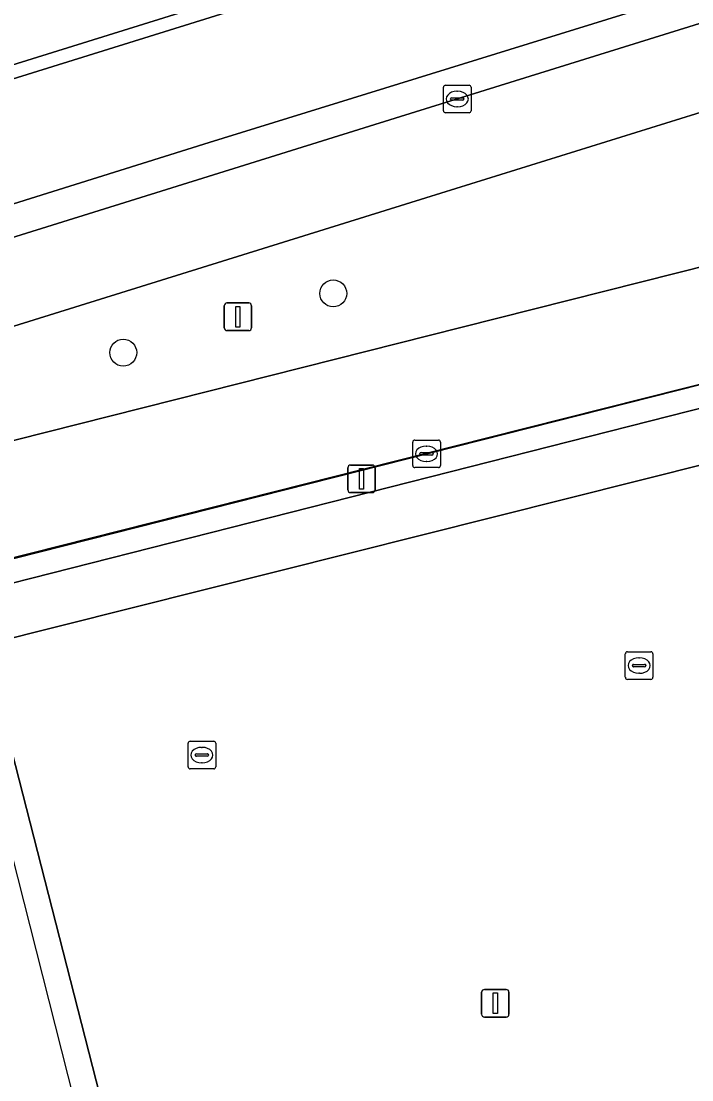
# Model space of a CAD drawing. Extents: x 160806 to 161707, y 383696 to 384148.
# Drawn here: x 161005.97 to 161030.29, y 383753.98 to 383792.38 of the extents above; entities that cross this region are included whole.
import ezdxf

# ---------------------------------------------------------------- set-up
doc = ezdxf.new("R2010")
doc.units = 0
for name, color, linetype in [('IMGEO_Berm_groen', 7, 'Continuous'), ('IMGEO_Boom', 7, 'Continuous'), ('IMGEO_Dek', 7, 'Continuous'), ('IMGEO_Fietspad_open', 7, 'Continuous'), ('IMGEO_Groenvoorziening', 7, 'Continuous'), ('IMGEO_Kolk', 7, 'Continuous'), ('IMGEO_Lichtmast', 7, 'Continuous'), ('IMGEO_Muur', 7, 'Continuous'), ('IMGEO_Parkeervlak_gesloten', 7, 'Continuous'), ('IMGEO_Parkeervlak_open', 7, 'Continuous'), ('IMGEO_Rioolput', 7, 'Continuous'), ('IMGEO_Voetpad_gesloten', 7, 'Continuous'), ('IMGEO_Voetpad_open', 7, 'Continuous')]:
    doc.layers.add(name, color=color, linetype=linetype)

msp = doc.modelspace()

# ---------------------------------------------------------------- linework, layer by layer
at = {"layer": 'IMGEO_Berm_groen'}
msp.add_lwpolyline([(161019.729, 383788.913), (161049.506, 383798.192), (161050.285, 383798.436), (161049.357, 383799.265), (161036.436, 383795.305), (161012.779, 383787.972), (161000, 383783.977), (160984.412, 383779.104), (160968.351, 383774.113), (160967.332, 383773.795), (160957.725, 383770.797), (160956.274, 383770.344), (160948.254, 383767.825), (160948.598, 383766.747), (160956.559, 383769.228), (160958.007, 383769.679), (160967.617, 383772.674), (160968.627, 383772.989)], close=True, dxfattribs=at)
for points in [[(161040.229, 383792.065), (161020.639, 383785.965), (160969.362, 383769.998), (160968.372, 383769.69), (160966.401, 383769.076), (160966.901, 383767.371), (160968.836, 383767.86), (160969.826, 383768.11), (161021.959, 383781.273)], [(161021.959, 383781.273), (161041.412, 383786.184)]]:
    msp.add_lwpolyline(points, dxfattribs=at)
at = {"layer": 'IMGEO_Boom'}
for centre in [(161017.283, 383782.501), (161009.666, 383780.355)]:
    msp.add_circle(centre, 0.489, dxfattribs=at)
at = {"layer": 'IMGEO_Dek'}
msp.add_lwpolyline([(160983.265, 383705.961), (161017.778, 383707.453), (161017.526, 383714.059), (161017.47, 383715.97), (161042.245, 383716.936), (161047.689, 383726.041), (161047.527, 383726.542), (161047.162, 383727.994), (161034.181, 383780.096), (161003.066, 383772.21), (161015.684, 383722.436), (160997.975, 383721.941)], dxfattribs=at)
at = {"layer": 'IMGEO_Fietspad_open'}
for points in [[(161052.515, 383788.49), (161049.506, 383798.192), (161019.729, 383788.913), (160968.627, 383772.989), (160967.617, 383772.674), (160958.007, 383769.679), (160956.559, 383769.228), (160948.598, 383766.747), (160944.425, 383765.465)], [(160945.348, 383762.558), (160957.316, 383766.263), (160958.754, 383766.709), (160966.401, 383769.076), (160968.372, 383769.69), (160969.362, 383769.998), (161020.639, 383785.965), (161040.229, 383792.065)], [(161041.412, 383786.184), (161021.959, 383781.273), (160969.826, 383768.11), (160968.836, 383767.86), (160966.901, 383767.371), (160959.078, 383765.421), (160957.624, 383765.058), (160945.5, 383762.036)], [(160947.606, 383758.324), (160957.999, 383760.873), (160958.651, 383761.038), (160960.089, 383761.401), (160969.85, 383763.865), (160970.809, 383764.107), (160986.327, 383768.025), (161022.896, 383777.258), (161039.914, 383781.555), (161040.772, 383781.738)]]:
    msp.add_lwpolyline(points, dxfattribs=at)
at = {"layer": 'IMGEO_Groenvoorziening'}
for points in [[(160966.183, 383791.701), (160969.268, 383779.462), (161039.411, 383801.315), (161041.733, 383801.767)], [(161041.832, 383801.291), (161039.53, 383800.843), (160967.312, 383778.34), (160966.993, 383778.241), (160966.263, 383778.014), (160956.661, 383775.029), (160955.538, 383774.68), (160955.193, 383774.577), (160946.889, 383772.105), (160948.254, 383767.825), (160956.274, 383770.344), (160957.725, 383770.797), (160967.332, 383773.795), (160968.351, 383774.113), (160984.412, 383779.104), (161000, 383783.977), (161012.779, 383787.972)], [(161012.779, 383787.972), (161036.436, 383795.305), (161049.357, 383799.265)]]:
    msp.add_lwpolyline(points, dxfattribs=at)
at = {"layer": 'IMGEO_Kolk'}
for p, q in [((161021.282, 383789.127), (161021.282, 383789.979)), ((161021.357, 383790.053), (161022.209, 383790.053)), ((161021.77, 383789.833), (161021.795, 383789.833)), ((161022.283, 383789.979), (161022.283, 383789.127)), ((161021.541, 383789.547), (161021.541, 383789.559)), ((161021.979, 383789.51), (161021.581, 383789.51)), ((161021.584, 383789.596), (161021.982, 383789.596)), ((161022.025, 383789.559), (161022.025, 383789.547)), ((161022.209, 383789.053), (161021.357, 383789.053)), ((161021.793, 383789.273), (161021.768, 383789.273)), ((161020.169, 383776.258), (161020.169, 383777.11)), ((161020.244, 383777.184), (161021.096, 383777.184)), ((161021.17, 383777.11), (161021.17, 383776.258)), ((161020.428, 383776.678), (161020.428, 383776.69)), ((161020.471, 383776.727), (161020.869, 383776.727)), ((161020.657, 383776.964), (161020.682, 383776.964)), ((161020.912, 383776.69), (161020.912, 383776.678)), ((161020.866, 383776.641), (161020.468, 383776.641)), ((161020.68, 383776.404), (161020.655, 383776.404)), ((161021.096, 383776.184), (161020.244, 383776.184))]:
    msp.add_line(p, q, dxfattribs=at)
for points in [[(161021.282, 383789.127), (161021.282, 383789.979)], [(161021.357, 383790.053), (161022.209, 383790.053)], [(161022.283, 383789.979), (161022.283, 383789.127)], [(161022.209, 383789.053), (161021.357, 383789.053)], [(161020.169, 383776.258), (161020.169, 383777.11)], [(161020.244, 383777.184), (161021.096, 383777.184)], [(161021.17, 383777.11), (161021.17, 383776.258)], [(161021.096, 383776.184), (161020.244, 383776.184)]]:
    msp.add_lwpolyline(points, dxfattribs=at)
for centre, radius, start, end in [((161021.359, 383789.977), 0.0765, 91.552, 178.448), ((161021.359, 383789.977), 0.0765, 91.552, 178.448), ((161022.207, 383789.977), 0.0765, 1.552, 88.448), ((161022.207, 383789.977), 0.0765, 1.552, 88.448), ((161021.581, 383789.556), 0.0403, 85.8775, 175.7526), ((161021.578, 383789.546), 0.0366, 178.938, 274.7102), ((161021.982, 383789.553), 0.043, 264.8664, 352.4533), ((161021.986, 383789.558), 0.0386, 1.7309, 96.639), ((161021.359, 383789.129), 0.0765, 181.552, 268.448), ((161021.359, 383789.129), 0.0765, 181.552, 268.448), ((161022.207, 383789.129), 0.0765, 271.552, 358.448), ((161022.207, 383789.129), 0.0765, 271.552, 358.448), ((161020.246, 383777.108), 0.0765, 91.552, 178.448), ((161020.246, 383777.108), 0.0765, 91.552, 178.448), ((161021.094, 383777.108), 0.0765, 1.552, 88.448), ((161021.094, 383777.108), 0.0765, 1.552, 88.448), ((161020.468, 383776.687), 0.0403, 85.8775, 175.7526), ((161020.465, 383776.677), 0.0366, 178.938, 274.7102), ((161020.869, 383776.684), 0.043, 264.8664, 352.4533), ((161020.873, 383776.689), 0.0386, 1.7309, 96.639), ((161020.246, 383776.26), 0.0765, 181.552, 268.448), ((161020.246, 383776.26), 0.0765, 181.552, 268.448), ((161021.094, 383776.26), 0.0765, 271.552, 358.448), ((161021.094, 383776.26), 0.0765, 271.552, 358.448)]:
    msp.add_arc(centre, radius, start, end, dxfattribs=at)
for centre, major_axis, ratio, start_param, end_param in [((161021.769, 383789.553), (-0.387, 0.002), 0.722429, 4.712389, 7.853982), ((161021.794, 383789.553), (-0.39, 0.002), 0.717154, 1.570796, 4.712389), ((161020.656, 383776.684), (-0.387, 0.002), 0.722429, 4.712389, 7.853982), ((161020.681, 383776.684), (-0.39, 0.002), 0.717154, 1.570796, 4.712389)]:
    msp.add_ellipse(centre, major_axis=major_axis, ratio=ratio, start_param=start_param, end_param=end_param, dxfattribs=at)
at = {"layer": 'IMGEO_Lichtmast'}
for p, q in [((161013.329, 383781.255), (161013.329, 383782.055)), ((161013.329, 383782.055), (161013.329, 383781.255)), ((161013.429, 383782.155), (161014.219, 383782.155)), ((161014.219, 383782.155), (161013.429, 383782.155)), ((161014.319, 383782.055), (161014.319, 383781.255)), ((161014.319, 383781.255), (161014.319, 383782.055)), ((161014.219, 383781.155), (161013.429, 383781.155)), ((161013.429, 383781.155), (161014.219, 383781.155)), ((161017.912, 383776.276), (161018.702, 383776.276)), ((161018.702, 383776.276), (161017.912, 383776.276)), ((161017.812, 383775.376), (161017.812, 383776.176)), ((161017.812, 383776.176), (161017.812, 383775.376)), ((161018.802, 383776.176), (161018.802, 383775.376)), ((161018.802, 383775.376), (161018.802, 383776.176)), ((161018.702, 383775.276), (161017.912, 383775.276)), ((161017.912, 383775.276), (161018.702, 383775.276)), ((161022.667, 383756.355), (161022.667, 383757.155)), ((161022.667, 383757.155), (161022.667, 383756.355)), ((161022.767, 383757.255), (161023.557, 383757.255)), ((161023.557, 383757.255), (161022.767, 383757.255)), ((161023.657, 383757.155), (161023.657, 383756.355)), ((161023.657, 383756.355), (161023.657, 383757.155)), ((161023.557, 383756.255), (161022.767, 383756.255)), ((161022.767, 383756.255), (161023.557, 383756.255))]:
    msp.add_line(p, q, dxfattribs=at)
for points in [[(161013.749, 383782.03), (161013.899, 383782.03), (161013.899, 383781.28), (161013.749, 383781.28), (161013.749, 383782.03)], [(161018.232, 383776.151), (161018.382, 383776.151), (161018.382, 383775.401), (161018.232, 383775.401), (161018.232, 383776.151)], [(161023.087, 383757.13), (161023.237, 383757.13), (161023.237, 383756.38), (161023.087, 383756.38), (161023.087, 383757.13)]]:
    msp.add_lwpolyline(points, dxfattribs=at)
for centre, start, end in [((161013.429, 383782.055), 90, 180), ((161013.429, 383782.055), 90, 180), ((161014.219, 383782.055), 0, 90), ((161014.219, 383782.055), 360, 90), ((161013.429, 383781.255), 180, 270), ((161013.429, 383781.255), 180, 270), ((161014.219, 383781.255), 270, 0), ((161014.219, 383781.255), 270, 0), ((161017.912, 383776.176), 90, 180), ((161017.912, 383776.176), 90, 180), ((161018.702, 383776.176), 0, 90), ((161018.702, 383776.176), 360, 90), ((161017.912, 383775.376), 180, 270), ((161017.912, 383775.376), 180, 270), ((161018.702, 383775.376), 270, 0), ((161018.702, 383775.376), 270, 0), ((161022.767, 383757.155), 90, 180), ((161022.767, 383757.155), 90, 180), ((161023.557, 383757.155), 0, 90), ((161023.557, 383757.155), 360, 90), ((161022.767, 383756.355), 180, 270), ((161022.767, 383756.355), 180, 270), ((161023.557, 383756.355), 270, 0), ((161023.557, 383756.355), 270, 0)]:
    msp.add_arc(centre, 0.1, start, end, dxfattribs=at)
at = {"layer": 'IMGEO_Muur'}
for points in [[(161041.733, 383801.767), (161039.411, 383801.315), (160969.268, 383779.462), (160966.874, 383778.714), (160966.145, 383778.487), (160956.543, 383775.501), (160955.438, 383775.157), (160953.439, 383774.547), (160944.875, 383771.933), (160942.421, 383771.184)], [(160942.522, 383770.805), (160946.889, 383772.105), (160955.193, 383774.577), (160955.538, 383774.68), (160956.661, 383775.029), (160966.263, 383778.014), (160966.993, 383778.241), (160967.312, 383778.34), (161039.53, 383800.843)]]:
    msp.add_lwpolyline(points, dxfattribs=at)
at = {"layer": 'IMGEO_Parkeervlak_gesloten'}
msp.add_lwpolyline([(160983.71, 383715.431), (161017.446, 383716.817), (161041.226, 383717.794), (161046.335, 383726.393), (161033.086, 383778.968), (161004.152, 383771.617), (161016.514, 383723.323)], dxfattribs=at)
at = {"layer": 'IMGEO_Parkeervlak_open'}
msp.add_lwpolyline([(161038.442, 383765.854), (161038.564, 383765.352), (161038.689, 383764.85), (161049.098, 383767.348), (161047.482, 383774.374), (161041.771, 383773.018), (161040.404, 383778.741), (161035.404, 383777.485), (161036.7, 383772.368), (161036.047, 383772.229), (161035.365, 383772.085), (161034.135, 383777.166), (161033.628, 383777.039), (161004.728, 383769.776)], dxfattribs=at)
at = {"layer": 'IMGEO_Rioolput'}
for p, q in [((161027.878, 383768.578), (161027.878, 383769.43)), ((161027.953, 383769.504), (161028.805, 383769.504)), ((161028.879, 383769.43), (161028.879, 383768.578)), ((161028.137, 383768.998), (161028.137, 383769.01)), ((161028.18, 383769.047), (161028.578, 383769.047)), ((161028.366, 383769.284), (161028.391, 383769.284)), ((161028.621, 383769.01), (161028.621, 383768.998)), ((161028.575, 383768.961), (161028.177, 383768.961)), ((161028.389, 383768.724), (161028.364, 383768.724)), ((161028.805, 383768.504), (161027.953, 383768.504)), ((161012.02, 383765.332), (161012.02, 383766.184)), ((161012.095, 383766.258), (161012.947, 383766.258)), ((161012.508, 383766.038), (161012.533, 383766.038)), ((161013.021, 383766.184), (161013.021, 383765.332)), ((161012.279, 383765.752), (161012.279, 383765.764)), ((161012.717, 383765.715), (161012.319, 383765.715)), ((161012.322, 383765.801), (161012.72, 383765.801)), ((161012.763, 383765.764), (161012.763, 383765.752)), ((161012.947, 383765.258), (161012.095, 383765.258)), ((161012.531, 383765.478), (161012.506, 383765.478))]:
    msp.add_line(p, q, dxfattribs=at)
for points in [[(161027.878, 383768.578), (161027.878, 383769.43)], [(161027.953, 383769.504), (161028.805, 383769.504)], [(161028.879, 383769.43), (161028.879, 383768.578)], [(161028.805, 383768.504), (161027.953, 383768.504)], [(161012.02, 383765.332), (161012.02, 383766.184)], [(161012.095, 383766.258), (161012.947, 383766.258)], [(161013.021, 383766.184), (161013.021, 383765.332)], [(161012.947, 383765.258), (161012.095, 383765.258)]]:
    msp.add_lwpolyline(points, dxfattribs=at)
for centre, radius, start, end in [((161027.955, 383769.428), 0.0765, 91.552, 178.448), ((161027.955, 383769.428), 0.0765, 91.552, 178.448), ((161028.803, 383769.428), 0.0765, 1.552, 88.448), ((161028.803, 383769.428), 0.0765, 1.552, 88.448), ((161028.177, 383769.007), 0.0403, 85.8775, 175.7526), ((161028.174, 383768.997), 0.0366, 178.938, 274.7102), ((161028.578, 383769.004), 0.043, 264.8664, 352.4533), ((161028.582, 383769.009), 0.0386, 1.7309, 96.639), ((161027.955, 383768.58), 0.0765, 181.552, 268.448), ((161027.955, 383768.58), 0.0765, 181.552, 268.448), ((161028.803, 383768.58), 0.0765, 271.552, 358.448), ((161028.803, 383768.58), 0.0765, 271.552, 358.448), ((161012.097, 383766.182), 0.0765, 91.552, 178.448), ((161012.097, 383766.182), 0.0765, 91.552, 178.448), ((161012.945, 383766.182), 0.0765, 1.552, 88.448), ((161012.945, 383766.182), 0.0765, 1.552, 88.448), ((161012.319, 383765.761), 0.0403, 85.8775, 175.7526), ((161012.316, 383765.751), 0.0366, 178.938, 274.7102), ((161012.72, 383765.758), 0.043, 264.8664, 352.4533), ((161012.724, 383765.763), 0.0386, 1.7309, 96.639), ((161012.097, 383765.334), 0.0765, 181.552, 268.448), ((161012.097, 383765.334), 0.0765, 181.552, 268.448), ((161012.945, 383765.334), 0.0765, 271.552, 358.448), ((161012.945, 383765.334), 0.0765, 271.552, 358.448)]:
    msp.add_arc(centre, radius, start, end, dxfattribs=at)
for centre, major_axis, ratio, start_param, end_param in [((161028.365, 383769.004), (-0.387, 0.002), 0.722429, 4.712389, 7.853982), ((161028.39, 383769.004), (-0.39, 0.002), 0.717154, 1.570796, 4.712389), ((161012.507, 383765.758), (-0.387, 0.002), 0.722429, 4.712389, 7.853982), ((161012.532, 383765.758), (-0.39, 0.002), 0.717154, 1.570796, 4.712389)]:
    msp.add_ellipse(centre, major_axis=major_axis, ratio=ratio, start_param=start_param, end_param=end_param, dxfattribs=at)
at = {"layer": 'IMGEO_Voetpad_gesloten'}
for points in [[(161047.689, 383726.041), (161047.527, 383726.542), (161047.162, 383727.994), (161034.181, 383780.096), (161003.066, 383772.21), (161015.684, 383722.436), (160997.975, 383721.941), (160993.948, 383737.691), (160995.883, 383738.073), (160996.869, 383739.789), (160995.99, 383740.312), (160995.138, 383738.871), (160993.141, 383738.5), (160992.783, 383737.964), (160996.841, 383721.416), (160997.147, 383721.192), (161020.567, 383722.095)], [(161020.163, 383724.26), (161016.514, 383723.323), (161004.152, 383771.617), (161033.086, 383778.968), (161046.335, 383726.393), (161041.226, 383717.794), (161017.446, 383716.817), (161017.462, 383716.268), (161017.47, 383715.97), (161042.245, 383716.936), (161047.689, 383726.041)]]:
    msp.add_lwpolyline(points, dxfattribs=at)
at = {"layer": 'IMGEO_Voetpad_open'}
for points in [[(161040.772, 383781.738), (161039.914, 383781.555), (161022.896, 383777.258), (160986.327, 383768.025), (160970.809, 383764.107), (160969.85, 383763.865), (160960.089, 383761.401), (160958.651, 383761.038), (160957.999, 383760.873), (160947.606, 383758.324)], [(160971.208, 383761.353), (160972.153, 383761.59), (160985.922, 383765.051), (160987.014, 383765.325), (160991.046, 383766.335), (160991.065, 383766.218), (160994.355, 383767.007), (160998.042, 383767.944), (160999.864, 383768.408), (160999.833, 383768.536), (161000, 383768.578), (161004.015, 383769.597), (161004.728, 383769.776), (161033.628, 383777.039), (161034.135, 383777.166), (161034.767, 383777.324), (161035.404, 383777.485), (161040.404, 383778.741)]]:
    msp.add_lwpolyline(points, dxfattribs=at)

doc.saveas('drawing.dxf')
